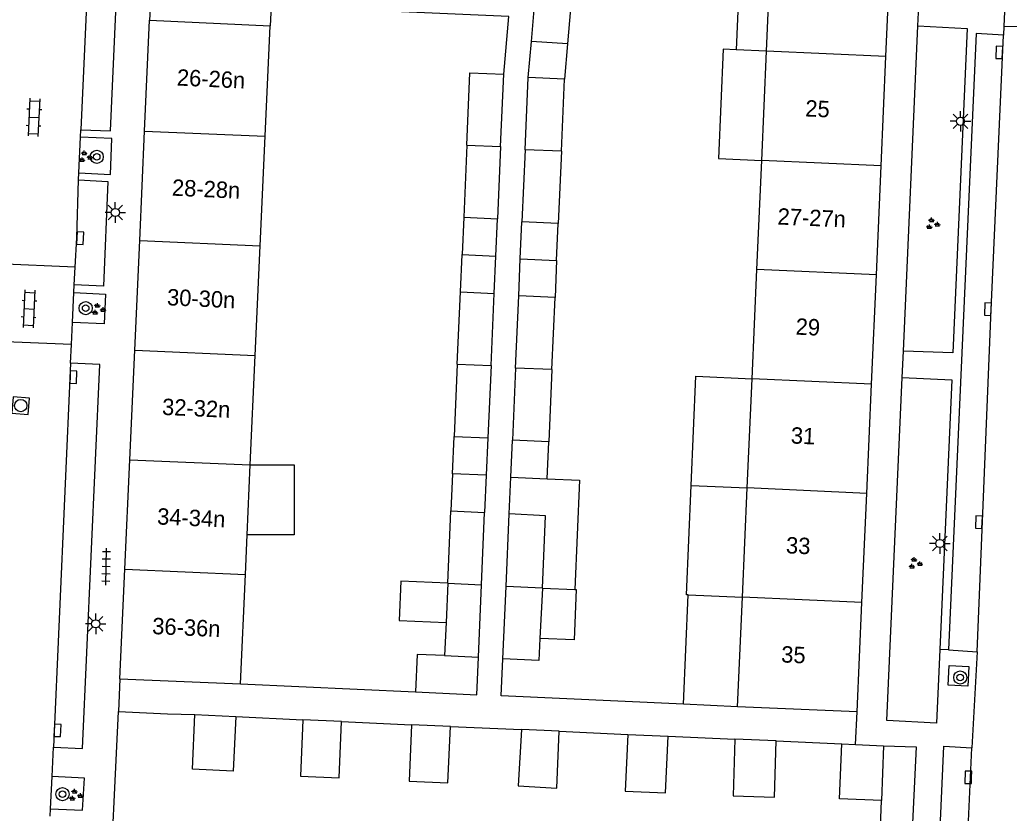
# Model space of a CAD drawing. Extents: x 132994 to 136000, y 393499 to 395512.
# Drawn here: x 133156.9 to 133217.3, y 395204.4 to 395252.8 of the extents above; entities that cross this region are included whole.
import ezdxf

# ---------------------------------------------------------------- set-up
doc = ezdxf.new("R2010")
doc.units = 0
for name, color, linetype in [('gg-afsc-erfafscheiding', 7, 'Continuous'), ('gg-afsc-muur', 7, 'Continuous'), ('gg-anno-huisnummerreeks BGT', 7, 'Continuous'), ('gg-bbg-bijgebouw', 7, 'Continuous'), ('gg-bbg-gedigitaliseerde bebouwing', 7, 'Continuous'), ('gg-bbg-gedigitaliseerde bijgebouw', 7, 'Continuous'), ('gg-bbg-hoofdgebouw', 7, 'Continuous'), ('gg-bbg-luifel en loopbrug', 7, 'Continuous'), ('gg-bbg-tussenscheiding', 7, 'Continuous'), ('gg-knt-verharding', 7, 'Continuous'), ('gg-knt-verharding nz', 7, 'Continuous'), ('gt-grn-weggrens', 7, 'Continuous'), ('gt-symb-boom', 7, 'Continuous'), ('gt-symb-groenvak', 7, 'Continuous'), ('gt-symb-klinker verharding', 7, 'Continuous'), ('gt-symb-kolk', 7, 'Continuous'), ('gt-symb-lichtmast', 7, 'Continuous'), ('gt-symb-rioolschacht', 7, 'Continuous'), ('gt-symb-tegel verharding', 7, 'Continuous')]:
    doc.layers.add(name, color=color, linetype=linetype)

# ---------------------------------------------------------------- blocks, each defined once
blk = doc.blocks.new('gt0-KL1')
at = {"layer": 'gt-symb-klinker verharding'}
for p, q in [((-1.15, 0.3), (1.15, 0.3)), ((-1, -0.3), (-1, 0.3)), ((-0.5, 0.3), (-0.5, 0.45)), ((0, -0.3), (0, 0.3)), ((0.5, 0.3), (0.5, 0.45)), ((1, -0.3), (1, 0.3)), ((-1.15, -0.3), (1.15, -0.3)), ((-0.5, -0.45), (-0.5, -0.3)), ((0.5, -0.45), (0.5, -0.3))]:
    blk.add_line(p, q, dxfattribs=at)
blk = doc.blocks.new('gt0-KOLK')
at = {"layer": 'gt-symb-kolk'}
blk.add_lwpolyline([(0, 0), (0.375, 0), (0.375, 0.4), (-0.375, 0.4), (-0.375, 0), (0, 0)], dxfattribs=at)
blk = doc.blocks.new('gt0-GRVAK')
at = {"layer": 'gt-symb-groenvak'}
for p, q in [((-0.11, 0.189), (-0.228, 0.24)), ((-0.182, 0.153), (0.088, 0.153)), ((-0.091, 0.211), (-0.156, 0.322)), ((-0.047, 0.214), (-0.047, 0.393)), ((-0.004, 0.211), (0.061, 0.322)), ((0.015, 0.189), (0.133, 0.24)), ((0.262, -0.052), (0.197, 0.059)), ((0.305, -0.049), (0.305, 0.13)), ((0.349, -0.052), (0.414, 0.059)), ((-0.245, -0.228), (-0.363, -0.177)), ((-0.318, -0.264), (-0.047, -0.264)), ((-0.226, -0.206), (-0.291, -0.095)), ((-0.183, -0.203), (-0.183, -0.024)), ((-0.139, -0.206), (-0.074, -0.095)), ((-0.12, -0.228), (-0.002, -0.177)), ((0.243, -0.074), (0.125, -0.023)), ((0.17, -0.11), (0.441, -0.11)), ((0.368, -0.074), (0.486, -0.023))]:
    blk.add_line(p, q, dxfattribs=at)
blk = doc.blocks.new('gt0-LMAST')
at = {"layer": 'gt-symb-lichtmast'}
for p, q in [((-0.005, 0.246), (-0.005, 0.621)), ((-0.182, 0.173), (-0.447, 0.438)), ((0.172, 0.173), (0.437, 0.438)), ((-0.255, -0.004), (-0.63, -0.004)), ((-0.182, -0.181), (-0.447, -0.446)), ((-0.005, -0.254), (-0.005, -0.629)), ((0.437, -0.446), (0.172, -0.181)), ((0.245, -0.004), (0.62, -0.004))]:
    blk.add_line(p, q, dxfattribs=at)
blk.add_circle((-0.005, -0.004), 0.25, dxfattribs=at)
blk = doc.blocks.new('gt0-BOOM')
at = {"layer": 'gt-symb-boom'}
for radius in [0.4, 0.2]:
    blk.add_circle((0, 0), radius, dxfattribs=at)
blk = doc.blocks.new('gt0-RS')
at = {"layer": 'gt-symb-rioolschacht'}
blk.add_lwpolyline([(-0.5, -0.5), (0.5, -0.5), (0.5, 0.5), (-0.5, 0.5)], close=True, dxfattribs=at)
blk.add_circle((0, 0), 0.375, dxfattribs=at)
blk = doc.blocks.new('gt0-TEG1')
at = {"layer": 'gt-symb-tegel verharding'}
for p, q in [((-1.125, 0), (1.125, 0)), ((-0.9, -0.25), (-0.9, 0.25)), ((-0.45, -0.25), (-0.45, 0.25)), ((0, -0.25), (0, 0.25)), ((0.45, -0.25), (0.45, 0.25)), ((0.9, -0.25), (0.9, 0.25))]:
    blk.add_line(p, q, dxfattribs=at)

msp = doc.modelspace()

# ---------------------------------------------------------------- linework, layer by layer
at = {"layer": 'gg-afsc-erfafscheiding'}
for p, q in [((133170.377, 395212.316), (133181.055, 395211.814)), ((133165.922, 395210.469), (133167.593, 395210.441)), ((133170.096, 395210.323), (133174.18, 395210.112)), ((133176.542, 395210.007), (133180.823, 395209.809)), ((133183.186, 395209.704), (133187.518, 395209.513)), ((133189.83, 395209.41), (133194.008, 395209.225)), ((133196.473, 395209.117), (133200.557, 395208.936)), ((133203.068, 395208.825), (133207.078, 395208.639))]:
    msp.add_line(p, q, dxfattribs=at)
for points in [[(133186.443, 395249.498), (133186.761, 395253.023), (133172.239, 395253.662), (133172.18, 395252.458)], [(133197.417, 395211.058), (133186.294, 395211.57), (133186.392, 395213.826)]]:
    msp.add_lwpolyline(points, dxfattribs=at)
at = {"layer": 'gg-afsc-muur'}
for p, q in [((133162.925, 395210.612), (133165.922, 395210.469)), ((133209.181, 395196.3), (133209.495, 395205.181))]:
    msp.add_line(p, q, dxfattribs=at)
msp.add_lwpolyline([(133162.67, 395198.31), (133162.34, 395198.34), (133162.925, 395210.612)], dxfattribs=at)
at = {"layer": 'gg-bbg-bijgebouw'}
for p, q in [((133167.593, 395210.441), (133170.096, 395210.323)), ((133207.078, 395208.639), (133207.924, 395208.603)), ((133207.924, 395208.603), (133209.627, 395208.529)), ((133209.627, 395208.529), (133209.495, 395205.181))]:
    msp.add_line(p, q, dxfattribs=at)
for points in [[(133170.096, 395210.323), (133169.938, 395206.977), (133167.441, 395207.094), (133167.593, 395210.441)], [(133209.495, 395205.181), (133206.947, 395205.281), (133207.078, 395208.639)]]:
    msp.add_lwpolyline(points, dxfattribs=at)
at = {"layer": 'gg-bbg-gedigitaliseerde bebouwing'}
for p, q in [((133202.485, 395250.907), (133202.779, 395257.569)), ((133171.876, 395245.715), (133172.18, 395252.458)), ((133202.191, 395244.244), (133202.485, 395250.907)), ((133171.575, 395239.031), (133171.876, 395245.715)), ((133201.896, 395237.582), (133202.191, 395244.244)), ((133171.274, 395232.348), (133171.575, 395239.031)), ((133201.602, 395230.92), (133201.896, 395237.582)), ((133170.973, 395225.664), (133171.274, 395232.348)), ((133201.308, 395224.257), (133201.602, 395230.92)), ((133170.781, 395221.398), (133170.973, 395225.664)), ((133201.014, 395217.595), (133201.308, 395224.257)), ((133170.672, 395218.98), (133170.781, 395221.398)), ((133170.377, 395212.316), (133170.672, 395218.98)), ((133200.709, 395210.907), (133201.014, 395217.595))]:
    msp.add_line(p, q, dxfattribs=at)
at = {"layer": 'gg-bbg-gedigitaliseerde bijgebouw'}
for p, q in [((133186.251, 395245.089), (133186.443, 395249.498)), ((133187.745, 395244.898), (133187.936, 395249.307)), ((133190.153, 395249.21), (133187.936, 395249.307)), ((133189.961, 395244.801), (133190.153, 395249.21)), ((133184.19, 395245.179), (133183.998, 395240.77)), ((133186.251, 395245.089), (133186.059, 395240.68)), ((133187.745, 395244.898), (133187.553, 395240.489)), ((133189.961, 395244.801), (133189.769, 395240.393)), ((133183.998, 395240.77), (133186.059, 395240.68)), ((133189.769, 395240.393), (133187.553, 395240.489)), ((133183.608, 395231.811), (133183.8, 395236.22)), ((133183.8, 395236.22), (133185.861, 395236.13)), ((133185.67, 395231.721), (133185.861, 395236.13)), ((133187.165, 395231.574), (133187.356, 395235.983)), ((133189.573, 395235.886), (133187.356, 395235.983)), ((133189.381, 395231.477), (133189.573, 395235.886)), ((133183.608, 395231.811), (133183.416, 395227.402)), ((133185.67, 395231.721), (133185.478, 395227.312)), ((133187.165, 395231.574), (133186.973, 395227.165)), ((133189.381, 395231.477), (133189.189, 395227.068)), ((133183.416, 395227.402), (133185.478, 395227.312)), ((133189.189, 395227.068), (133186.973, 395227.165)), ((133183.026, 395218.442), (133183.218, 395222.854)), ((133183.218, 395222.854), (133185.279, 395222.761)), ((133185.088, 395218.352), (133185.279, 395222.761)), ((133186.584, 395218.248), (133186.777, 395222.67)), ((133183.026, 395218.442), (133182.922, 395216.046)), ((133184.896, 395213.943), (133185.088, 395218.352)), ((133186.392, 395213.826), (133186.584, 395218.248)), ((133188.801, 395218.152), (133188.656, 395215.079)), ((133182.922, 395216.046), (133182.834, 395214.03)), ((133182.834, 395214.03), (133184.896, 395213.943)), ((133176.542, 395210.007), (133174.18, 395210.112)), ((133183.186, 395209.704), (133180.823, 395209.809)), ((133189.83, 395209.41), (133187.518, 395209.513)), ((133194.008, 395209.225), (133196.473, 395209.117)), ((133203.068, 395208.825), (133200.557, 395208.936))]:
    msp.add_line(p, q, dxfattribs=at)
for points in [[(133184.19, 395245.179), (133184.382, 395249.588), (133186.443, 395249.498)], [(133188.801, 395218.152), (133188.993, 395222.562), (133186.777, 395222.67)], [(133188.656, 395215.079), (133188.593, 395213.734), (133186.392, 395213.826)], [(133174.18, 395210.112), (133174.029, 395206.673), (133176.391, 395206.569), (133176.542, 395210.007)], [(133180.823, 395209.809), (133180.672, 395206.371), (133183.034, 395206.267), (133183.186, 395209.704)], [(133187.518, 395209.513), (133187.326, 395206.078), (133189.677, 395205.947), (133189.83, 395209.41)], [(133194.008, 395209.225), (133193.856, 395205.763), (133196.321, 395205.654), (133196.473, 395209.117)], [(133200.557, 395208.936), (133200.456, 395205.472), (133202.969, 395205.399), (133203.068, 395208.825)]]:
    msp.add_lwpolyline(points, dxfattribs=at)
at = {"layer": 'gg-bbg-hoofdgebouw'}
for p, q in [((133209.775, 395250.576), (133210.07, 395257.239)), ((133164.526, 395246.034), (133164.83, 395252.79)), ((133164.83, 395252.79), (133172.18, 395252.458)), ((133209.481, 395243.914), (133209.775, 395250.576)), ((133164.225, 395239.351), (133164.526, 395246.034)), ((133209.187, 395237.252), (133209.481, 395243.914)), ((133163.924, 395232.667), (133164.225, 395239.351)), ((133208.893, 395230.589), (133209.187, 395237.252)), ((133163.622, 395225.984), (133163.924, 395232.667)), ((133208.599, 395223.927), (133208.893, 395230.589)), ((133163.321, 395219.3), (133163.622, 395225.984)), ((133208.304, 395217.265), (133208.599, 395223.927)), ((133163.02, 395212.61), (133163.321, 395219.3)), ((133208.01, 395210.6), (133208.304, 395217.265)), ((133163.02, 395212.61), (133170.377, 395212.316)), ((133208.01, 395210.6), (133200.709, 395210.907))]:
    msp.add_line(p, q, dxfattribs=at)
at = {"layer": 'gg-bbg-luifel en loopbrug'}
for p, q in [((133188.131, 395251.498), (133188.326, 395253.688)), ((133190.528, 395253.494), (133190.34, 395251.352)), ((133187.936, 395249.307), (133188.131, 395251.498)), ((133190.34, 395251.352), (133188.131, 395251.498)), ((133190.34, 395251.352), (133190.153, 395249.21)), ((133202.485, 395250.907), (133200.631, 395250.988)), ((133183.998, 395240.77), (133183.899, 395238.495)), ((133185.96, 395238.405), (133186.059, 395240.68)), ((133187.455, 395238.236), (133187.553, 395240.489)), ((133189.671, 395238.139), (133189.769, 395240.393)), ((133183.8, 395236.22), (133183.899, 395238.495)), ((133183.899, 395238.495), (133185.96, 395238.405)), ((133185.861, 395236.13), (133185.96, 395238.405)), ((133187.356, 395235.983), (133187.455, 395238.236)), ((133187.455, 395238.236), (133189.671, 395238.139)), ((133189.671, 395238.139), (133189.573, 395235.886)), ((133183.317, 395225.126), (133183.416, 395227.402)), ((133185.478, 395227.312), (133185.378, 395225.037)), ((133186.875, 395224.918), (133186.973, 395227.165)), ((133189.091, 395224.821), (133189.189, 395227.068)), ((133183.317, 395225.126), (133183.218, 395222.854)), ((133185.378, 395225.037), (133183.317, 395225.126)), ((133185.378, 395225.037), (133185.279, 395222.761)), ((133186.777, 395222.67), (133186.875, 395224.918)), ((133186.875, 395224.918), (133189.091, 395224.821)), ((133197.879, 395224.406), (133201.308, 395224.257)), ((133188.801, 395218.152), (133190.775, 395218.066)), ((133197.417, 395211.058), (133197.708, 395217.739)), ((133197.708, 395217.739), (133201.014, 395217.595)), ((133200.709, 395210.907), (133197.417, 395211.058))]:
    msp.add_line(p, q, dxfattribs=at)
for points in [[(133202.779, 395257.569), (133200.921, 395257.65), (133200.631, 395250.988)], [(133200.631, 395250.988), (133199.838, 395251.022), (133199.548, 395244.359), (133202.191, 395244.244)], [(133197.879, 395224.406), (133198.169, 395231.069), (133201.602, 395230.92)], [(133170.973, 395225.664), (133173.649, 395225.664), (133173.649, 395221.398), (133170.781, 395221.398)], [(133189.091, 395224.821), (133191.065, 395224.735), (133190.775, 395218.066)], [(133197.708, 395217.739), (133197.589, 395217.744), (133197.879, 395224.406)], [(133183.026, 395218.442), (133180.161, 395218.567), (133180.057, 395216.171), (133182.922, 395216.046)], [(133190.775, 395218.066), (133190.867, 395218.062), (133190.733, 395214.988), (133188.656, 395215.079)], [(133182.834, 395214.03), (133181.155, 395214.103), (133181.055, 395211.814)], [(133181.055, 395211.814), (133184.795, 395211.638), (133184.896, 395213.943)]]:
    msp.add_lwpolyline(points, dxfattribs=at)
at = {"layer": 'gg-bbg-tussenscheiding'}
for p, q in [((133209.775, 395250.576), (133202.485, 395250.907)), ((133164.526, 395246.034), (133171.876, 395245.715)), ((133184.19, 395245.179), (133186.251, 395245.089)), ((133189.961, 395244.801), (133187.745, 395244.898)), ((133209.481, 395243.914), (133202.191, 395244.244)), ((133164.225, 395239.351), (133171.575, 395239.031)), ((133209.187, 395237.252), (133201.896, 395237.582)), ((133163.924, 395232.667), (133171.274, 395232.348)), ((133183.608, 395231.811), (133185.67, 395231.721)), ((133189.381, 395231.477), (133187.165, 395231.574)), ((133208.893, 395230.589), (133201.602, 395230.92)), ((133163.622, 395225.984), (133170.973, 395225.664)), ((133208.599, 395223.927), (133201.308, 395224.257)), ((133163.321, 395219.3), (133170.672, 395218.98)), ((133183.026, 395218.442), (133185.088, 395218.352)), ((133188.801, 395218.152), (133186.584, 395218.248)), ((133208.304, 395217.265), (133201.014, 395217.595))]:
    msp.add_line(p, q, dxfattribs=at)
at = {"layer": 'gg-knt-verharding'}
for p, q in [((133217.194, 395257.115), (133216.965, 395252.44)), ((133210.843, 395232.614), (133211.715, 395252.447)), ((133216.965, 395252.44), (133216.938, 395251.891)), ((133216.965, 395252.44), (133221.006, 395252.308)), ((133160.615, 395245.663), (133160.636, 395246.117)), ((133160.514, 395243.479), (133160.615, 395245.663)), ((133160.494, 395243.051), (133160.514, 395243.479)), ((133160.278, 395237.723), (133155.16, 395237.957)), ((133160.232, 395236.654), (133160.278, 395237.723)), ((133160.209, 395236.175), (133160.232, 395236.654)), ((133160.121, 395234.358), (133160.209, 395236.175)), ((133160.057, 395233.02), (133160.121, 395234.358)), ((133160.057, 395233.02), (133154.947, 395233.221)), ((133159.998, 395231.878), (133160.057, 395233.02)), ((133213.864, 395232.507), (133210.843, 395232.614)), ((133213.06, 395214.397), (133212.862, 395209.908)), ((133213.589, 395214.373), (133215.333, 395214.265)), ((133215.333, 395214.265), (133215.023, 395208.409)), ((133158.874, 395206.647), (133158.957, 395208.449)), ((133158.784, 395204.682), (133158.874, 395206.647)), ((133158.763, 395204.235), (133158.784, 395204.682))]:
    msp.add_line(p, q, dxfattribs=at)
for points in [[(133160.636, 395246.117), (133162.433, 395246.038), (133163.614, 395272.389)], [(133211.715, 395252.447), (133214.729, 395252.297), (133213.864, 395232.507)], [(133216.938, 395251.891), (133215.278, 395251.987), (133213.589, 395214.373)], [(133160.514, 395243.479), (133162.432, 395243.39), (133162.528, 395245.574), (133160.615, 395245.663)], [(133160.494, 395243.051), (133162.284, 395242.964), (133162.02, 395236.58), (133160.232, 395236.654)], [(133160.209, 395236.175), (133162.126, 395236.083), (133162.052, 395234.265), (133160.121, 395234.358)], [(133158.957, 395208.449), (133160.741, 395208.37), (133161.786, 395231.788), (133159.998, 395231.878)], [(133212.862, 395209.908), (133209.826, 395210.069), (133210.772, 395231.004)], [(133210.772, 395231.004), (133213.787, 395230.859), (133213.06, 395214.397)], [(133213.635, 395213.423), (133214.834, 395213.359), (133214.771, 395212.16), (133213.571, 395212.224), (133213.635, 395213.423)], [(133209.627, 395208.529), (133211.625, 395208.46), (133210.415, 395183.529)], [(133212.253, 395184.858), (133213.31, 395208.498), (133215.023, 395208.409)], [(133158.784, 395204.682), (133160.735, 395204.592), (133160.844, 395206.556), (133158.874, 395206.647)]]:
    msp.add_lwpolyline(points, dxfattribs=at)
at = {"layer": 'gg-knt-verharding nz'}
for p, q in [((133161.799, 395272.479), (133160.636, 395246.117)), ((133159.998, 395231.878), (133158.957, 395208.449)), ((133213.916, 395184.789), (133215.023, 395208.409))]:
    msp.add_line(p, q, dxfattribs=at)
for points in [[(133215.333, 395214.265), (133216.198, 395235.154), (133216.938, 395251.891)], [(133160.278, 395237.723), (133160.391, 395239.514), (133160.494, 395243.051)]]:
    msp.add_lwpolyline(points, dxfattribs=at)
at = {"layer": 'gt-grn-weggrens'}
for p, q in [((133165.04, 395256.68), (133164.83, 395252.79)), ((133211.715, 395252.447), (133211.809, 395254.102)), ((133210.772, 395231.004), (133210.843, 395232.614)), ((133213.589, 395214.373), (133213.06, 395214.397)), ((133163.02, 395212.61), (133162.925, 395210.612)), ((133207.924, 395208.603), (133208.01, 395210.6))]:
    msp.add_line(p, q, dxfattribs=at)

# ---------------------------------------------------------------- block references
at = {"layer": 'gt-symb-boom'}
for p in [(133161.6, 395244.459), (133160.926, 395235.227), (133214.308, 395212.696), (133159.508, 395205.573)]:
    msp.add_blockref('gt0-BOOM', p, dxfattribs=at)
at = {"layer": 'gt-symb-groenvak'}
for p in [(133160.89, 395244.454), (133212.608, 395240.364), (133161.688, 395235.149), (133211.544, 395219.651), (133160.297, 395205.498)]:
    msp.add_blockref('gt0-GRVAK', p, dxfattribs=at)
at = {"layer": 'gt-symb-klinker verharding'}
for p, rotation in [((133157.768, 395246.868), -92.69361103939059), ((133157.466, 395235.188), -92.69361103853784)]:
    msp.add_blockref('gt0-KL1', p, dxfattribs=dict(at, rotation=rotation))
at = {"layer": 'gt-symb-kolk'}
for p, rotation in [((133216.891, 395250.827), 87.47809205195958), ((133160.391, 395239.514), -93.61207498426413), ((133216.198, 395235.154), 87.59258615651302), ((133159.973, 395231.027), -91.66111204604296), ((133215.647, 395222.165), 87.70709950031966), ((133159.005, 395209.477), -92.5791475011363), ((133215, 395206.598), 89.25519682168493)]:
    msp.add_blockref('gt0-KOLK', p, dxfattribs=dict(at, rotation=rotation))
at = {"layer": 'gt-symb-lichtmast'}
for p in [(133214.331, 395246.632), (133162.736, 395241.069), (133213.065, 395220.873), (133161.542, 395215.974)]:
    msp.add_blockref('gt0-LMAST', p, dxfattribs=at)
at = {"layer": 'gt-symb-rioolschacht', "rotation": -94.75888567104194}
msp.add_blockref('gt0-RS', (133156.959, 395229.281), dxfattribs=at)
at = {"layer": 'gt-symb-tegel verharding', "rotation": 88.73969615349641}
msp.add_blockref('gt0-TEG1', (133162.174, 395219.461), dxfattribs=at)

# ---------------------------------------------------------------- texts
at = {"layer": 'gg-anno-huisnummerreeks BGT'}
for s, rotation, p in [('26-26n', 357.4, (133166.478, 395248.814)), ('25', 357.5, (133204.833, 395246.929)), ('28-28n', 357.4, (133166.176, 395242.095)), ('27-27n', 357.5, (133203.142, 395240.334)), ('30-30n', 357.4, (133165.875, 395235.408)), ('29', 357.5, (133204.245, 395233.615)), ('32-32n', 357.4, (133165.573, 395228.72)), ('31', 357.5, (133203.952, 395226.974)), ('34-34n', 357.4, (133165.271, 395222.033)), ('33', 357.5, (133203.656, 395220.273)), ('36-36n', 357.4, (133164.97, 395215.345)), ('35', 357.5, (133203.362, 395213.616))]:
    msp.add_text(s, height=1, rotation=rotation, dxfattribs=at).set_placement(p)

doc.saveas('drawing.dxf')
